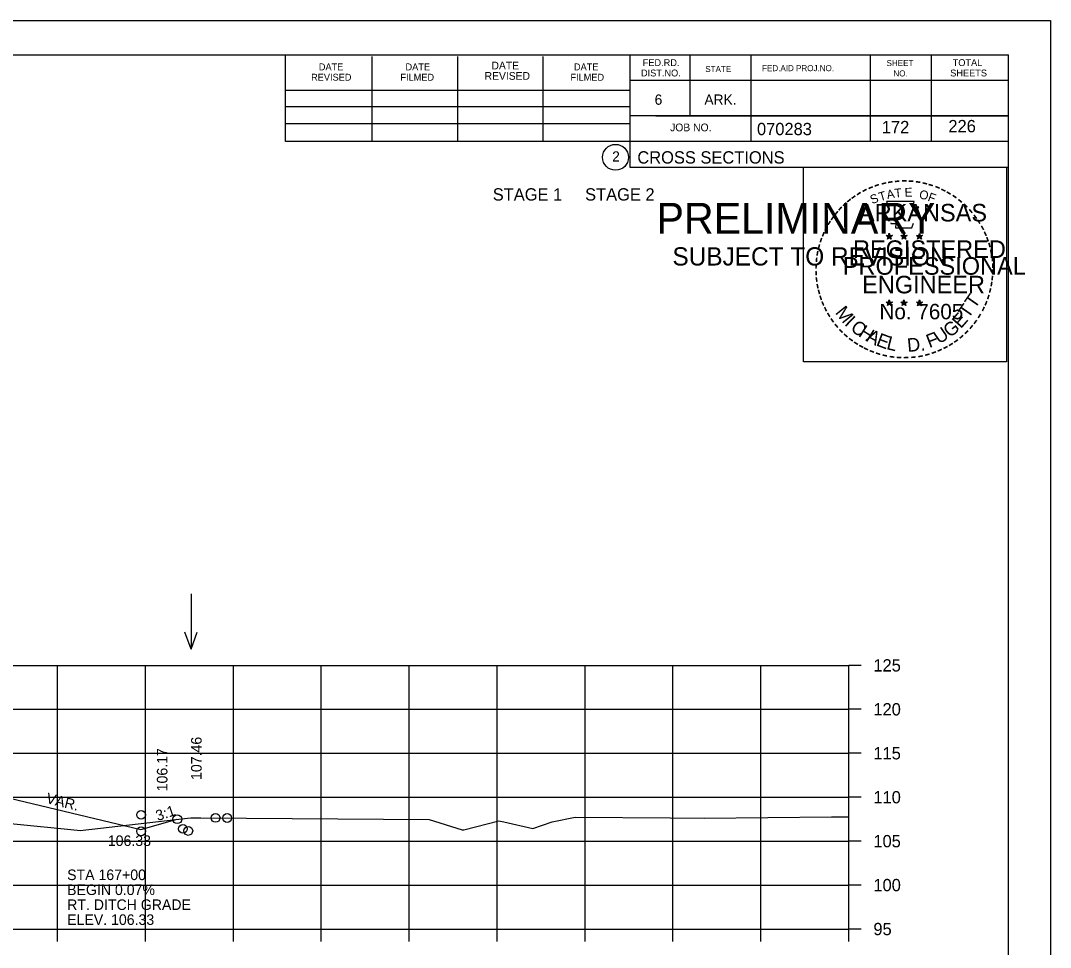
# Model space of a CAD drawing. Extents: x 1175611 to 1176402, y -433344 to -416213.
# Drawn here: x 1175826.8 to 1175943.9, y -427902.2 to -427796.7 of the extents above; entities that cross this region are included whole.
import ezdxf

# ---------------------------------------------------------------- set-up
doc = ezdxf.new("R2010")
doc.units = 0
for name, color, linetype in [('Default', 7, 'Continuous'), ('R_Axis', 7, 'Continuous'), ('R_Axis Annot', 7, 'Continuous'), ('R_Border', 7, 'Continuous'), ('R_Border Notes', 7, 'Continuous'), ('R_Border PE', 7, 'Continuous'), ('R_Border Prem', 7, 'Continuous'), ('R_Exist Surface', 7, 'Continuous'), ('R_Fin Surface', 7, 'Continuous'), ('R_Grid', 7, 'Continuous'), ('R_No Plot', 7, 'Continuous'), ('R_Water Annot', 7, 'Continuous'), ('R_Xsect Elev', 7, 'Continuous'), ('R_Xsect Slope', 7, 'Continuous')]:
    doc.layers.add(name, color=color, linetype=linetype)

msp = doc.modelspace()

# ---------------------------------------------------------------- linework, layer by layer
at = {"layer": 'R_Axis'}
for p, q in [((1175920.97, -427900.1), (1175920.97, -427870.1)), ((1175922.37, -427870.1), (1175920.97, -427870.1)), ((1175922.37, -427875.1), (1175920.97, -427875.1)), ((1175922.37, -427880.1), (1175920.97, -427880.1)), ((1175922.37, -427885.1), (1175920.97, -427885.1)), ((1175922.37, -427890.1), (1175920.97, -427890.1)), ((1175922.37, -427895.1), (1175920.97, -427895.1)), ((1175640.97, -427900.1), (1175920.97, -427900.1)), ((1175830.97, -427901.5), (1175830.97, -427900.1)), ((1175840.97, -427901.5), (1175840.97, -427900.1)), ((1175850.97, -427901.5), (1175850.97, -427900.1)), ((1175860.97, -427901.5), (1175860.97, -427900.1)), ((1175870.97, -427901.5), (1175870.97, -427900.1)), ((1175880.97, -427901.5), (1175880.97, -427900.1)), ((1175890.97, -427901.5), (1175890.97, -427900.1)), ((1175900.97, -427901.5), (1175900.97, -427900.1)), ((1175910.97, -427901.5), (1175910.97, -427900.1)), ((1175920.97, -427901.5), (1175920.97, -427900.1)), ((1175922.37, -427900.1), (1175920.97, -427900.1))]:
    msp.add_line(p, q, dxfattribs=at)
at = {"layer": 'R_Border'}
for p, q in [((1175622.97, -427800.64), (1175939.15, -427800.64)), ((1175856.89, -427810.52), (1175856.89, -427800.64)), ((1175866.75, -427810.52), (1175866.75, -427800.84)), ((1175876.51, -427810.52), (1175876.51, -427800.84)), ((1175886.19, -427810.52), (1175886.19, -427800.84)), ((1175896.05, -427800.64), (1175896.05, -427813.44)), ((1175902.89, -427800.64), (1175902.89, -427807.58)), ((1175909.83, -427800.64), (1175909.83, -427810.52)), ((1175923.41, -427800.64), (1175923.41, -427810.52)), ((1175930.35, -427800.64), (1175930.35, -427810.52)), ((1175939.15, -428006.1), (1175939.15, -427800.64)), ((1175939.15, -427803.58), (1175896.05, -427803.58)), ((1175939.15, -427803.56), (1175939.15, -427803.56)), ((1175856.89, -427804.66), (1175896.05, -427804.66)), ((1175856.89, -427806.52), (1175896.05, -427806.52)), ((1175939.15, -427807.58), (1175896.05, -427807.58)), ((1175899.01, -427807.58), (1175939.15, -427807.58)), ((1175856.89, -427810.52), (1175856.89, -427808.46)), ((1175856.89, -427808.46), (1175896.05, -427808.46)), ((1175939.15, -427810.52), (1175856.89, -427810.52)), ((1175896.05, -427813.44), (1175939.15, -427813.44))]:
    msp.add_line(p, q, dxfattribs=at)
msp.add_circle((1175894.44, -427812.3), 1.47, dxfattribs=at)
at = {"layer": 'R_Border PE'}
for p, q in [((1175925.23, -427821.19), (1175925.58, -427821.3)), ((1175925.23, -427821.19), (1175925.49, -427821.24)), ((1175925.23, -427821.19), (1175925.47, -427821.32)), ((1175925.37, -427821.6), (1175925.58, -427821.3)), ((1175925.37, -427821.6), (1175925.49, -427821.36)), ((1175925.37, -427821.6), (1175925.58, -427821.38)), ((1175925.58, -427820.94), (1175925.54, -427821.19)), ((1175925.58, -427821.3), (1175925.58, -427820.94)), ((1175925.58, -427820.94), (1175925.63, -427821.19)), ((1175925.93, -427821.19), (1175925.58, -427821.3)), ((1175925.8, -427821.6), (1175925.58, -427821.3)), ((1175925.8, -427821.6), (1175925.58, -427821.39)), ((1175925.93, -427821.19), (1175925.64, -427821.24)), ((1175925.8, -427821.6), (1175925.66, -427821.31)), ((1175925.93, -427821.19), (1175925.73, -427821.3)), ((1175926.9, -427821.19), (1175927.25, -427821.3)), ((1175926.9, -427821.19), (1175927.16, -427821.24)), ((1175926.9, -427821.19), (1175927.14, -427821.32)), ((1175927.04, -427821.6), (1175927.25, -427821.3)), ((1175927.04, -427821.6), (1175927.16, -427821.36)), ((1175927.04, -427821.6), (1175927.25, -427821.38)), ((1175927.25, -427820.94), (1175927.21, -427821.19)), ((1175927.25, -427821.3), (1175927.25, -427820.94)), ((1175927.25, -427820.94), (1175927.3, -427821.19)), ((1175927.6, -427821.19), (1175927.25, -427821.3)), ((1175927.47, -427821.6), (1175927.25, -427821.3)), ((1175927.47, -427821.6), (1175927.25, -427821.39)), ((1175927.6, -427821.19), (1175927.31, -427821.24)), ((1175927.47, -427821.6), (1175927.33, -427821.31)), ((1175927.6, -427821.19), (1175927.4, -427821.3)), ((1175928.67, -427821.21), (1175929.02, -427821.32)), ((1175928.67, -427821.21), (1175928.92, -427821.25)), ((1175928.67, -427821.21), (1175928.91, -427821.33)), ((1175928.8, -427821.61), (1175929.02, -427821.32)), ((1175928.8, -427821.61), (1175928.93, -427821.37)), ((1175928.8, -427821.61), (1175929.02, -427821.4)), ((1175929.02, -427820.95), (1175928.98, -427821.2)), ((1175929.02, -427821.32), (1175929.02, -427820.95)), ((1175929.02, -427820.95), (1175929.07, -427821.2)), ((1175929.36, -427821.21), (1175929.02, -427821.32)), ((1175929.23, -427821.61), (1175929.02, -427821.32)), ((1175929.23, -427821.61), (1175929.02, -427821.4)), ((1175929.36, -427821.21), (1175929.08, -427821.25)), ((1175929.23, -427821.61), (1175929.09, -427821.32)), ((1175929.36, -427821.21), (1175929.16, -427821.31)), ((1175925.23, -427828.77), (1175925.58, -427828.88)), ((1175925.23, -427828.77), (1175925.48, -427828.81)), ((1175925.23, -427828.77), (1175925.47, -427828.89)), ((1175925.36, -427829.17), (1175925.58, -427828.88)), ((1175925.36, -427829.17), (1175925.49, -427828.93)), ((1175925.36, -427829.17), (1175925.58, -427828.96)), ((1175925.58, -427828.51), (1175925.54, -427828.76)), ((1175925.58, -427828.88), (1175925.58, -427828.51)), ((1175925.58, -427828.51), (1175925.63, -427828.76)), ((1175925.93, -427828.77), (1175925.58, -427828.88)), ((1175925.79, -427829.17), (1175925.58, -427828.88)), ((1175925.79, -427829.17), (1175925.58, -427828.96)), ((1175925.93, -427828.77), (1175925.64, -427828.82)), ((1175925.79, -427829.17), (1175925.66, -427828.88)), ((1175925.93, -427828.77), (1175925.72, -427828.87)), ((1175926.9, -427828.77), (1175927.25, -427828.88)), ((1175926.9, -427828.77), (1175927.15, -427828.81)), ((1175926.9, -427828.77), (1175927.14, -427828.89)), ((1175927.03, -427829.17), (1175927.25, -427828.88)), ((1175927.03, -427829.17), (1175927.16, -427828.93)), ((1175927.03, -427829.17), (1175927.25, -427828.96)), ((1175927.25, -427828.51), (1175927.21, -427828.76)), ((1175927.25, -427828.88), (1175927.25, -427828.51)), ((1175927.25, -427828.51), (1175927.3, -427828.76)), ((1175927.6, -427828.77), (1175927.25, -427828.88)), ((1175927.46, -427829.17), (1175927.25, -427828.88)), ((1175927.46, -427829.17), (1175927.25, -427828.96)), ((1175927.6, -427828.77), (1175927.31, -427828.82)), ((1175927.46, -427829.17), (1175927.32, -427828.88)), ((1175927.6, -427828.77), (1175927.39, -427828.87)), ((1175928.67, -427828.78), (1175929.02, -427828.89)), ((1175928.67, -427828.78), (1175928.92, -427828.82)), ((1175928.67, -427828.78), (1175928.9, -427828.9)), ((1175928.8, -427829.18), (1175929.02, -427828.89)), ((1175928.8, -427829.18), (1175928.93, -427828.94)), ((1175928.8, -427829.18), (1175929.01, -427828.97)), ((1175929.02, -427828.52), (1175928.97, -427828.77)), ((1175929.02, -427828.89), (1175929.02, -427828.52)), ((1175929.02, -427828.52), (1175929.06, -427828.77)), ((1175929.36, -427828.78), (1175929.02, -427828.89)), ((1175929.23, -427829.18), (1175929.02, -427828.89)), ((1175929.36, -427828.78), (1175929.08, -427828.83)), ((1175929.23, -427829.18), (1175929.09, -427828.89)), ((1175929.36, -427828.78), (1175929.16, -427828.88)), ((1175929.23, -427829.18), (1175929.01, -427828.97))]:
    msp.add_line(p, q, dxfattribs=at)
for points in [[(1175925.28, -427817.32), (1175925.54, -427818.14)], [(1175928.79, -427818.24), (1175928.93, -427817.95), (1175928.24, -427817.98), (1175928.39, -427817.32), (1175925.28, -427817.32)], [(1175925.77, -427819.74), (1175925.77, -427819.83), (1175926.33, -427819.84), (1175926.28, -427820.32), (1175928.15, -427820.32), (1175928.35, -427819.78)], [(1175925.58, -427820.94), (1175925.8, -427821.6), (1175925.23, -427821.19), (1175925.93, -427821.19), (1175925.37, -427821.6), (1175925.58, -427820.94)], [(1175927.25, -427820.94), (1175927.47, -427821.6), (1175926.9, -427821.19), (1175927.6, -427821.19), (1175927.04, -427821.6), (1175927.25, -427820.94)], [(1175929.02, -427820.95), (1175929.23, -427821.61), (1175928.67, -427821.21), (1175929.36, -427821.21), (1175928.8, -427821.61), (1175929.02, -427820.95)], [(1175925.58, -427828.51), (1175925.79, -427829.17), (1175925.23, -427828.77), (1175925.93, -427828.77), (1175925.36, -427829.17), (1175925.58, -427828.51)], [(1175927.25, -427828.51), (1175927.46, -427829.17), (1175926.9, -427828.77), (1175927.6, -427828.77), (1175927.03, -427829.17), (1175927.25, -427828.51)], [(1175929.02, -427828.52), (1175929.23, -427829.18), (1175928.67, -427828.78), (1175929.36, -427828.78), (1175928.8, -427829.18), (1175929.02, -427828.52)]]:
    msp.add_lwpolyline(points, dxfattribs=at)
for centre, radius in [((1175925.58, -427821.31), 0.172), ((1175925.58, -427821.31), 0.145), ((1175925.58, -427821.31), 0.116), ((1175925.58, -427821.31), 0.0991), ((1175925.58, -427821.31), 0.0747), ((1175925.58, -427821.31), 0.0495), ((1175925.58, -427821.31), 0.0296), ((1175927.25, -427821.31), 0.172), ((1175927.25, -427821.31), 0.145), ((1175927.25, -427821.31), 0.116), ((1175927.25, -427821.31), 0.0991), ((1175927.25, -427821.31), 0.0747), ((1175927.25, -427821.31), 0.0495), ((1175927.25, -427821.31), 0.0296), ((1175929.02, -427821.32), 0.172), ((1175929.02, -427821.32), 0.145), ((1175929.02, -427821.32), 0.116), ((1175929.02, -427821.32), 0.0991), ((1175929.02, -427821.32), 0.0747), ((1175929.02, -427821.32), 0.0495), ((1175929.02, -427821.32), 0.0296), ((1175925.58, -427828.88), 0.172), ((1175925.58, -427828.88), 0.145), ((1175925.58, -427828.88), 0.116), ((1175925.58, -427828.88), 0.0991), ((1175925.58, -427828.88), 0.0747), ((1175925.58, -427828.88), 0.0495), ((1175925.58, -427828.88), 0.0296), ((1175927.25, -427828.88), 0.172), ((1175927.25, -427828.88), 0.145), ((1175927.25, -427828.88), 0.116), ((1175927.25, -427828.88), 0.0991), ((1175927.25, -427828.88), 0.0747), ((1175927.25, -427828.88), 0.0495), ((1175927.25, -427828.88), 0.0296), ((1175929.01, -427828.89), 0.172), ((1175929.01, -427828.89), 0.145), ((1175929.01, -427828.89), 0.116), ((1175929.01, -427828.89), 0.0991), ((1175929.01, -427828.89), 0.0747), ((1175929.01, -427828.89), 0.0495), ((1175929.01, -427828.89), 0.0296)]:
    msp.add_circle(centre, radius, dxfattribs=at)
at = {"layer": 'R_Exist Surface'}
msp.add_lwpolyline([(1175820.25, -427887.58), (1175832.5, -427888.79), (1175833.56, -427888.9), (1175845.77, -427887.47), (1175846.13, -427887.43), (1175847.25, -427887.45), (1175873.23, -427887.63), (1175877.01, -427888.8), (1175877.1, -427888.83), (1175877.2, -427888.8), (1175881.17, -427887.79), (1175881.74, -427887.92), (1175885.02, -427888.68), (1175887.22, -427887.9), (1175889.84, -427887.39), (1175900.67, -427887.43), (1175904.54, -427887.48), (1175919.02, -427887.35), (1175920.97, -427887.34)], dxfattribs=at)
at = {"layer": 'R_Fin Surface'}
msp.add_lwpolyline([(1175720.56, -427887.45), (1175720.57, -427887.45), (1175721.47, -427887.15), (1175735.2, -427884.86), (1175743.47, -427883.48), (1175749.47, -427883.24), (1175751.47, -427883.2), (1175780.97, -427882.61), (1175810.47, -427883.2), (1175812.47, -427883.24), (1175818.47, -427883.48), (1175823.75, -427884.8), (1175840.43, -427888.78), (1175844.59, -427887.61)], dxfattribs=at)
at = {"layer": 'R_Grid'}
for p, q in [((1175640.97, -427870.1), (1175920.97, -427870.1)), ((1175830.97, -427900.1), (1175830.97, -427870.1)), ((1175840.97, -427900.1), (1175840.97, -427870.1)), ((1175850.97, -427900.1), (1175850.97, -427870.1)), ((1175860.97, -427900.1), (1175860.97, -427870.1)), ((1175870.97, -427900.1), (1175870.97, -427870.1)), ((1175880.97, -427900.1), (1175880.97, -427870.1)), ((1175890.97, -427900.1), (1175890.97, -427870.1)), ((1175900.97, -427900.1), (1175900.97, -427870.1)), ((1175910.97, -427900.1), (1175910.97, -427870.1)), ((1175920.97, -427900.1), (1175920.97, -427870.1)), ((1175640.97, -427875.1), (1175920.97, -427875.1)), ((1175640.97, -427880.1), (1175920.97, -427880.1)), ((1175640.97, -427885.1), (1175920.97, -427885.1)), ((1175640.97, -427890.1), (1175920.97, -427890.1)), ((1175640.97, -427895.1), (1175920.97, -427895.1)), ((1175640.97, -427900.1), (1175920.97, -427900.1))]:
    msp.add_line(p, q, dxfattribs=at)
at = {"layer": 'R_No Plot'}
msp.add_line((1175610.57, -427796.75), (1175943.91, -427796.75), dxfattribs=at)
for points in [[(1175610.57, -427796.75), (1175943.91, -427796.75), (1175943.91, -428010.08), (1175610.57, -428010.08)], [(1175915.82, -427813.41), (1175938.92, -427813.41), (1175938.92, -427835.56), (1175915.82, -427835.56)]]:
    msp.add_lwpolyline(points, close=True, dxfattribs=at)
for centre in [(1175840.47, -427887.11), (1175844.59, -427887.61), (1175848.95, -427887.46), (1175850.26, -427887.47), (1175840.47, -427888.98), (1175845.23, -427888.7), (1175845.84, -427888.94)]:
    msp.add_circle(centre, 0.5, dxfattribs=at)
at = {"layer": 'R_Water Annot'}
for p, q in [((1175846.16, -427861.97), (1175846.16, -427868.25)), ((1175846.16, -427868.25), (1175845.46, -427866.33)), ((1175846.16, -427868.25), (1175846.86, -427866.33))]:
    msp.add_line(p, q, dxfattribs=at)

# ---------------------------------------------------------------- texts
at = {"layer": 'Default'}
msp.add_text('STAGE 1     STAGE 2', height=1.4, dxfattribs=at).set_placement((1175880.47, -427817.22))
at = {"layer": 'R_Axis Annot'}
for s, p in [('125', (1175923.77, -427870.8)), ('120', (1175923.77, -427875.8)), ('115', (1175923.77, -427880.8)), ('110', (1175923.77, -427885.8)), ('105', (1175923.77, -427890.8)), ('100', (1175923.77, -427895.8)), ('95', (1175923.77, -427900.8))]:
    msp.add_text(s, height=1.4, dxfattribs=at).set_placement(p)
at = {"layer": 'R_Border'}
for s, height, p in [('DATE', 0.782, (1175860.69, -427802.4)), ('DATE', 0.782, (1175870.55, -427802.4)), ('DATE', 0.879, (1175880.33, -427802.3)), ('DATE', 0.782, (1175889.71, -427802.4)), ('FED.RD.', 0.782, (1175897.53, -427801.92)), ('STATE', 0.684, (1175904.65, -427802.6)), ('FED.AID PROJ.NO.', 0.684, (1175911.11, -427802.5)), ('SHEET', 0.684, (1175925.27, -427801.92)), ('TOTAL', 0.782, (1175932.79, -427801.92)), ('REVISED', 0.782, (1175859.81, -427803.58)), ('FILMED', 0.782, (1175869.97, -427803.58)), ('REVISED', 0.879, (1175879.55, -427803.48)), ('FILMED', 0.782, (1175889.31, -427803.58)), ('DIST.NO.', 0.782, (1175897.33, -427803.1)), ('NO.', 0.684, (1175926.05, -427803.1)), ('SHEETS', 0.782, (1175932.51, -427803.1)), ('6', 1.17, (1175898.89, -427806.32)), ('ARK.', 1.172, (1175904.55, -427806.32)), ('JOB NO.', 0.879, (1175900.65, -427809.34)), ('070283', 1.4, (1175910.53, -427809.78)), ('2', 1.17, (1175894.06, -427812.79)), ('CROSS SECTIONS', 1.4, (1175896.92, -427813.01))]:
    msp.add_text(s, height=height, rotation=360, dxfattribs=at).set_placement(p)
at = {"layer": 'R_Border Notes'}
for s, p in [('172', (1175924.73, -427809.56)), ('226', (1175932.3, -427809.45))]:
    msp.add_text(s, height=1.4, dxfattribs=at).set_placement(p)
at = {"layer": 'R_Border PE'}
for s, height, rotation, p in [('-', 1.6, 5.8968, (1175926.18, -427815.68)), ('-', 1.6, 0.1862, (1175926.95, -427815.6)), ('-', 1.6, 28.7918, (1175922.76, -427816.77)), ('-', 1.6, 24.3072, (1175923.39, -427816.46)), ('-', 1.6, 19.1761, (1175924.02, -427816.19)), ('-', 1.6, 13.6301, (1175924.77, -427815.95)), ('A', 1, 11.2132, (1175925.37, -427817.06)), ('-', 1.6, 10.2193, (1175925.45, -427815.79)), ('T', 1, 6.0228, (1175926.22, -427816.89)), ('E', 1, 0.8323, (1175927.32, -427816.78)), ('-', 1.6, 357.743, (1175927.67, -427815.62)), ('-', 1.6, 352.1617, (1175928.42, -427815.67)), ('O', 1, 350.4515, (1175928.93, -427816.99)), ('-', 1.6, 347.2049, (1175929.14, -427815.79)), ('-', 1.6, 342.3362, (1175929.77, -427815.94)), ('-', 1.6, 337.8551, (1175930.51, -427816.16)), ('-', 1.6, 334.1211, (1175931.14, -427816.44)), ('-', 1.6, 38.9507, (1175921.1, -427817.92)), ('-', 1.6, 36.2317, (1175921.58, -427817.54)), ('-', 1.6, 34.0636, (1175922.16, -427817.14)), ('S', 1, 21.594, (1175923.63, -427817.64)), ('T', 1, 16.4036, (1175924.54, -427817.31)), ('F', 1, 340.0707, (1175929.88, -427817.22)), ('-', 1.6, 329.6409, (1175931.72, -427816.72)), ('-', 1.6, 325.8627, (1175932.36, -427817.08)), ('-', 1.6, 320.5297, (1175932.97, -427817.51)), ('-', 1.6, 50.6142, (1175919.82, -427819.3)), ('-', 1.6, 48.423, (1175920.22, -427818.81)), ('-', 1.6, 42.9622, (1175920.67, -427818.33)), ('ARKANSAS', 2, 360, (1175922.13, -427819.6)), ('-', 1.6, 315.5786, (1175933.57, -427817.99)), ('-', 1.6, 309.8797, (1175934.14, -427818.54)), ('-', 1.6, 58.0706, (1175919.08, -427820.39)), ('-', 1.6, 54.2325, (1175919.41, -427819.87)), ('-', 1.6, 306.6522, (1175934.66, -427819.15)), ('-', 1.4, 303.6753, (1175935.15, -427819.71)), ('-', 1.6, 62.8713, (1175918.77, -427821.01)), ('-', 1.6, 299.6684, (1175935.47, -427820.32)), ('-', 1.6, 294.6628, (1175935.79, -427820.93)), ('-', 1.6, 72.3945, (1175918.29, -427822.25)), ('-', 1.6, 67.7743, (1175918.51, -427821.62)), ('REGISTERED', 2, 360, (1175921.45, -427823.75)), ('DWB', 0.01, 360, (1175925.57, -427821.31)), ('DWB', 0.01, 360, (1175927.24, -427821.31)), ('DWB', 0.01, 360, (1175929, -427821.32)), ('-', 1.6, 290.5728, (1175936.05, -427821.51)), ('-', 1.6, 81.2013, (1175917.96, -427823.67)), ('-', 1.6, 75.461, (1175918.09, -427822.96)), ('-', 1.6, 285.1233, (1175936.28, -427822.09)), ('-', 1.6, 280.5493, (1175936.48, -427822.83)), ('-', 1.6, 85.1863, (1175917.89, -427824.37)), ('PROFESSIONAL', 2, 360, (1175920.3, -427825.66)), ('-', 1.6, 276.5962, (1175936.65, -427823.6)), ('-', 1.6, 94.1959, (1175917.9, -427825.79)), ('-', 1.6, 89.0622, (1175917.86, -427825.07)), ('-', 1.6, 274.3301, (1175936.71, -427824.32)), ('-', 1.6, 269.9407, (1175936.74, -427824.95)), ('-', 1.6, 98.9479, (1175917.97, -427826.46)), ('ENGINEER', 2, 360, (1175922.49, -427827.78)), ('-', 1.6, 260.9953, (1175936.65, -427826.27)), ('-', 1.6, 263.5172, (1175936.72, -427825.62)), ('-', 1.6, 101.7149, (1175918.1, -427827.19)), ('-', 1.6, 105.4578, (1175918.27, -427827.79)), ('T', 1.54, 55.055, (1175935.3, -427829.61)), ('-', 1.6, 255.7626, (1175936.54, -427826.95)), ('-', 1.6, 109.0874, (1175918.48, -427828.42)), ('-', 1.6, 114.0643, (1175918.73, -427829.01)), ('No. 7605', 1.757, 360, (1175924.46, -427830.73)), ('DWB', 0.01, 360, (1175925.56, -427828.88)), ('DWB', 0.01, 360, (1175927.23, -427828.88)), ('DWB', 0.01, 360, (1175929, -427828.89)), ('T', 1.54, 55.055, (1175934.57, -427830.73)), ('-', 1.6, 247.8887, (1175936.14, -427828.34)), ('-', 1.6, 252.8681, (1175936.36, -427827.67)), ('-', 1.6, 115.7289, (1175919.04, -427829.63)), ('-', 1.6, 120.4471, (1175919.4, -427830.22)), ('M', 1.54, 308.9175, (1175919.35, -427829.99)), ('E', 1.54, 48.7313, (1175933.72, -427831.86)), ('-', 1.6, 239.0712, (1175935.48, -427829.73)), ('-', 1.6, 244.6197, (1175935.87, -427828.97)), ('-', 1.6, 125.8934, (1175919.8, -427830.78)), ('-', 1.6, 130.7181, (1175920.26, -427831.33)), ('I', 1.54, 316.4636, (1175920.39, -427831.31)), ('C', 1.54, 324.0197, (1175921.06, -427831.93)), ('G', 1.54, 38.2173, (1175932.47, -427832.88)), ('-', 1.6, 233.8452, (1175935.08, -427830.38)), ('-', 1.6, 134.2238, (1175920.78, -427831.88)), ('-', 1.6, 138.9338, (1175921.3, -427832.34)), ('H', 1.54, 327.5342, (1175921.97, -427832.59)), ('A', 1.54, 332.5513, (1175922.83, -427833.12)), ('E', 1.54, 339.2068, (1175923.99, -427833.68)), ('F', 1.54, 20.8202, (1175930.13, -427834.01)), ('U', 1.54, 34.4052, (1175931.27, -427833.61)), ('-', 1.6, 221.0851, (1175933.65, -427832.02)), ('-', 1.6, 225.7653, (1175934.17, -427831.51)), ('-', 1.6, 231.2538, (1175934.65, -427830.94)), ('-', 1.6, 144.6463, (1175921.86, -427832.75)), ('-', 1.6, 148.0898, (1175922.42, -427833.12)), ('-', 1.6, 151.5704, (1175923, -427833.44)), ('L', 1.54, 346.2929, (1175925.18, -427834.11)), ('D.', 1.54, 5.2602, (1175927.68, -427834.45)), ('-', 1.6, 212.2491, (1175932.56, -427832.88)), ('-', 1.6, 215.7363, (1175933.1, -427832.49)), ('-', 1.6, 154.6002, (1175923.52, -427833.69)), ('-', 1.6, 158.5612, (1175924.15, -427833.94)), ('-', 1.6, 162.7983, (1175924.83, -427834.16)), ('-', 1.6, 167.5555, (1175925.55, -427834.32)), ('-', 1.6, 191.2858, (1175929.36, -427834.26)), ('-', 1.6, 195.4743, (1175930.09, -427834.06)), ('-', 1.6, 200.7184, (1175930.76, -427833.81)), ('-', 1.6, 204.2516, (1175931.38, -427833.54)), ('-', 1.6, 207.3568, (1175932.01, -427833.22)), ('-', 1.6, 173.1155, (1175926.32, -427834.43)), ('-', 1.6, 176.5183, (1175927.07, -427834.48)), ('-', 1.6, 181.5918, (1175927.81, -427834.46)), ('-', 1.6, 185.8167, (1175928.62, -427834.39))]:
    msp.add_text(s, height=height, rotation=rotation, dxfattribs=at).set_placement(p)
at = {"layer": 'R_Border Prem'}
for s, height, p in [('PRELIMINARY', 3.5, (1175899.1, -427820.98)), ('DWB', 0.01, (1175899.85, -427819.13)), ('SUBJECT TO REVISION', 2.0751, (1175900.91, -427824.61))]:
    msp.add_text(s, height=height, rotation=360, dxfattribs=at).set_placement(p)
at = {"layer": 'R_Water Annot'}
for s, p in [('STA 167+00', (1175832.06, -427894.53)), ('BEGIN 0.07%', (1175832.06, -427896.23)), ('RT. DITCH GRADE', (1175832.06, -427897.93)), ('ELEV. 106.33', (1175832.06, -427899.63))]:
    msp.add_text(s, height=1.2, dxfattribs=at).set_placement(p)
at = {"layer": 'R_Xsect Elev'}
for s, p in [('107.46', (1175847.36, -427883.14)), ('106.17', (1175843.47, -427884.43))]:
    msp.add_text(s, height=1.2, rotation=90, dxfattribs=at).set_placement(p)
msp.add_text('106.33', height=1.2, dxfattribs=at).set_placement((1175836.69, -427890.65))
at = {"layer": 'R_Xsect Slope'}
for s, rotation, p in [('VAR.', 345.9638, (1175829.59, -427885.75)), ('3:1', 18.4349, (1175842.37, -427887.82))]:
    msp.add_text(s, height=1.2, rotation=rotation, dxfattribs=at).set_placement(p)

doc.saveas('drawing.dxf')
